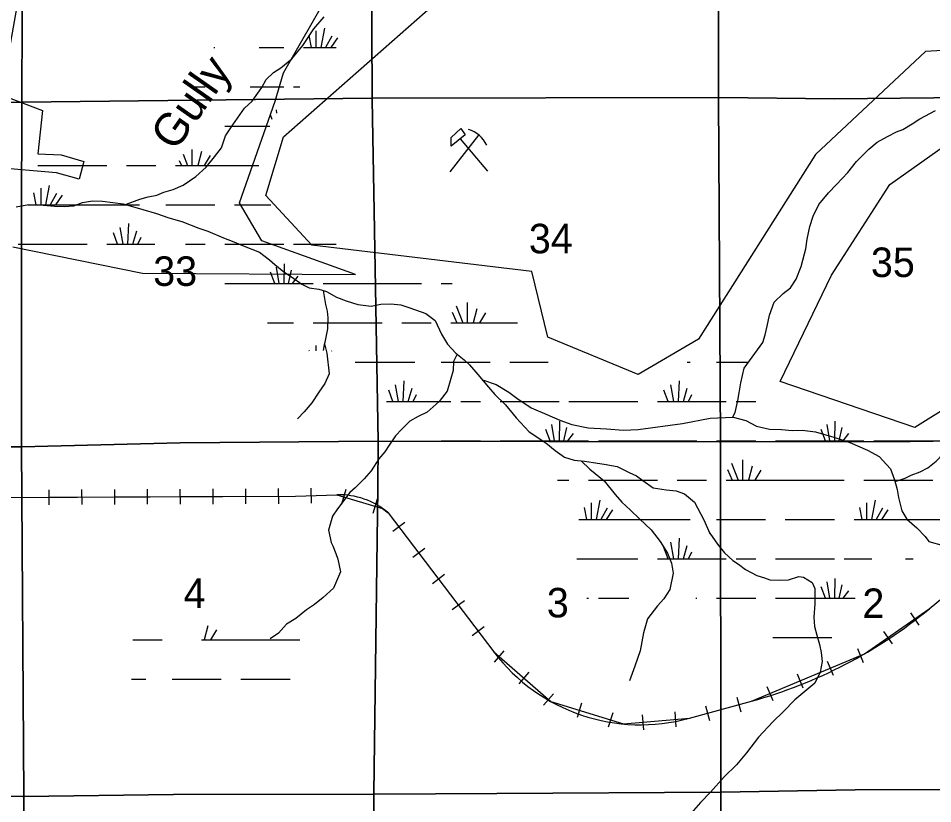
# Model space of a CAD drawing. Extents: x 380424 to 701066, y 1117407 to 1412949.
# Drawn here: x 617031 to 630981, y 1230454 to 1242435 of the extents above; entities that cross this region are included whole.
import ezdxf

# ---------------------------------------------------------------- set-up
doc = ezdxf.new("R2010")
doc.units = 0
for name, color, linetype in [('Culture', 7, 'Continuous'), ('Narrow River Creek and Branch and Slough', 7, 'Continuous'), ('Narrow River Creek and Branch and Slough Text', 7, 'Continuous'), ('Railroads', 7, 'Continuous'), ('Section Lines', 7, 'Continuous'), ('Section Numbers', 7, 'Continuous'), ('State Park', 7, 'Continuous'), ('Strip Mining Area', 7, 'Continuous'), ('Swamps', 7, 'Continuous'), ('Township  and Range lines', 7, 'Continuous')]:
    doc.layers.add(name, color=color, linetype=linetype)

msp = doc.modelspace()

# ---------------------------------------------------------------- linework, layer by layer
at = {"layer": 'Culture'}
for p, q in [((623617, 1240094), (624055, 1240654)), ((623774, 1240595), (624187, 1240103))]:
    msp.add_line(p, q, dxfattribs=at)
msp.add_lwpolyline([(623780, 1240755), (623850, 1240655), (623634, 1240483), (623634, 1240619)], close=True, dxfattribs=at)
msp.add_arc((623784, 1240321), 431, 24.5418, 74.8307, dxfattribs=at)
at = {"layer": 'Narrow River Creek and Branch and Slough'}
for points in [[(618666, 1239597), (618884, 1239676), (619011, 1239712), (619142, 1239739), (619252, 1239781), (619394, 1239823), (619547, 1239891), (619741, 1240023), (619899, 1240165), (620025, 1240322), (620130, 1240459), (620193, 1240643), (620304, 1240811), (620483, 1241064), (620598, 1241169), (620746, 1241379), (620814, 1241500), (620924, 1241610), (621035, 1241679), (621203, 1241815), (621371, 1242021), (621539, 1242273), (621697, 1242457)], [(627926, 1236347), (627969, 1236421), (628006, 1236605), (628027, 1236721), (628053, 1236873), (628106, 1237100), (628390, 1237489), (628427, 1237604), (628453, 1237741), (628490, 1237904), (628563, 1238104), (628700, 1238235), (628810, 1238325), (628900, 1238456), (628973, 1238651), (629026, 1238840), (629047, 1238919), (629063, 1239066), (629105, 1239260), (629157, 1239418), (629242, 1239597), (629389, 1239770), (629515, 1239902), (629688, 1240081), (629820, 1240249), (630004, 1240438), (630135, 1240543), (630293, 1240633), (630430, 1240701), (630524, 1240738), (630666, 1240827), (630782, 1240901), (631024, 1241027)], [(616997, 1239560), (617191, 1239597), (617412, 1239586), (617581, 1239571), (617728, 1239565), (617880, 1239576), (618012, 1239623), (618164, 1239649), (618317, 1239644), (618632, 1239607), (618932, 1239518), (619137, 1239455), (619326, 1239392), (619526, 1239334), (619783, 1239234), (619920, 1239187), (620162, 1239087), (620293, 1239034), (620477, 1238961), (620709, 1238866), (620861, 1238750), (620945, 1238677), (621082, 1238566), (621198, 1238493), (621355, 1238377), (621466, 1238324), (621618, 1238303), (621734, 1238267), (621886, 1238183), (622034, 1238125), (622212, 1238067), (622412, 1238046), (622559, 1238072), (622712, 1238077), (622864, 1238062), (623006, 1238020), (623248, 1237930), (623390, 1237825), (623485, 1237615), (623579, 1237462), (623705, 1237326), (623832, 1237226), (623916, 1237147), (624042, 1237000), (624205, 1236810), (624300, 1236695), (624463, 1236537), (624626, 1236342), (624825, 1236127), (625078, 1235959), (625220, 1235843), (625362, 1235738), (625509, 1235696), (625667, 1235680), (625803, 1235659), (625966, 1235633), (626166, 1235596), (626350, 1235506), (626460, 1235454), (626560, 1235386), (626718, 1235275), (626913, 1235244), (627065, 1235228), (627196, 1235181), (627344, 1235054), (627491, 1234786), (627580, 1234576), (627580, 1234581), (627696, 1234413), (627806, 1234281), (627932, 1234166), (628017, 1234108), (628127, 1234029), (628295, 1233935), (628416, 1233898), (628495, 1233871), (628658, 1233866), (628779, 1233871), (628937, 1233919), (629010, 1233908), (629142, 1233829), (629184, 1233735), (629184, 1233503), (629168, 1233298), (629178, 1233156), (629215, 1233025), (629252, 1232883), (629278, 1232762), (629294, 1232625), (629263, 1232462), (629184, 1232294), (628879, 1232037), (628705, 1231863), (628542, 1231705), (628322, 1231469), (628138, 1231232), (627985, 1231048), (627801, 1230864), (627591, 1230628), (627438, 1230475), (627260, 1230270)], [(621684, 1238282), (621718, 1238067), (621744, 1237967), (621755, 1237867), (621750, 1237699), (621702, 1237468), (621739, 1237326), (621771, 1237010), (621708, 1236863), (621618, 1236731), (621508, 1236568), (621392, 1236432), (621292, 1236327)], [(623726, 1237309), (623669, 1237199), (623663, 1237063), (623627, 1236942), (623574, 1236747), (623453, 1236590), (623269, 1236427), (623132, 1236363), (623006, 1236290), (622880, 1236169), (622785, 1236064), (622691, 1235922), (622622, 1235822), (622533, 1235717), (622412, 1235533), (622307, 1235412), (622170, 1235275), (622091, 1235202), (621902, 1234954), (621823, 1234839), (621765, 1234628), (621802, 1234439), (621829, 1234387), (621876, 1234271), (621907, 1234182), (621944, 1233992), (621839, 1233740), (621681, 1233598), (621550, 1233493), (621429, 1233409), (621266, 1233277), (621124, 1233193), (620998, 1233056), (620872, 1232967)], [(630406, 1235371), (630561, 1235422), (630651, 1235464), (630787, 1235517), (630908, 1235580), (631034, 1235680), (631145, 1235796), (631276, 1235938), (631402, 1236059), (631513, 1236174), (631634, 1236321), (631776, 1236484), (631886, 1236668), (632007, 1236873), (632181, 1237052), (632449, 1237326)], [(624111, 1236919), (624321, 1236847), (624515, 1236731), (624636, 1236642), (624857, 1236495), (625093, 1236390), (625293, 1236306), (625477, 1236237), (625724, 1236190), (626003, 1236174), (626261, 1236153), (626487, 1236164), (627165, 1236253), (627585, 1236337), (627938, 1236348), (628132, 1236300), (628290, 1236211), (628490, 1236169), (628674, 1236164), (628837, 1236148), (628989, 1236153), (629194, 1236127), (629473, 1236043), (629715, 1235964), (629988, 1235848), (630162, 1235748), (630335, 1235564), (630398, 1235396), (630440, 1235249), (630461, 1235123), (630509, 1234923), (630588, 1234797), (630740, 1234660), (630866, 1234529), (630919, 1234455), (631140, 1234392)], [(625618, 1235685), (625751, 1235559), (625966, 1235380), (626134, 1235170), (626240, 1235054), (626371, 1234933), (626508, 1234802), (626686, 1234634), (626823, 1234455), (626934, 1234276), (626997, 1234124), (627023, 1233971), (626970, 1233724), (626881, 1233577), (626781, 1233472), (626629, 1233272), (626566, 1233062), (626518, 1232788), (626434, 1232552), (626355, 1232326)]]:
    msp.add_lwpolyline(points, dxfattribs=at)
at = {"layer": 'Railroads'}
for p, q in [((630929, 1233429), (633600, 1235634)), ((617497, 1235244), (617498, 1235014)), ((617997, 1235246), (617998, 1235016)), ((618497, 1235249), (618498, 1235019)), ((618997, 1235251), (618998, 1235021)), ((619497, 1235253), (619498, 1235023)), ((619997, 1235255), (619998, 1235025)), ((620497, 1235257), (620498, 1235027)), ((620997, 1235260), (620998, 1235030)), ((621494, 1235268), (621500, 1235038)), ((622025, 1235245), (621960, 1235024)), ((622505, 1235102), (622439, 1234882)), ((622673, 1234892), (624284, 1232769)), ((622928, 1234745), (622745, 1234606)), ((623231, 1234347), (623048, 1234208)), ((623533, 1233949), (623350, 1233809)), ((623836, 1233550), (623652, 1233411)), ((630640, 1233368), (630771, 1233179)), ((624138, 1233152), (623955, 1233013)), ((630230, 1233083), (630361, 1232894)), ((624440, 1232786), (624290, 1232613)), ((629833, 1232821), (629922, 1232609)), ((629372, 1232628), (629461, 1232416)), ((624818, 1232459), (624667, 1232285)), ((628911, 1232435), (629000, 1232223)), ((628450, 1232242), (628539, 1232030)), ((625196, 1232131), (625045, 1231958)), ((627994, 1232078), (628055, 1231856)), ((625622, 1231989), (625554, 1231769)), ((627270, 1231759), (628217, 1232020)), ((627512, 1231945), (627573, 1231723)), ((626100, 1231841), (626032, 1231621)), ((626546, 1231811), (626566, 1231582)), ((627044, 1231855), (627064, 1231625))]:
    msp.add_line(p, q, dxfattribs=at)
for points in [[(629878, 1232715), (629941, 1232742), (630929, 1233429), (633600, 1235634), (634446, 1236574)], [(613497, 1235111), (621261, 1235146), (621892, 1235164)], [(613497, 1235111), (619497, 1235138)], [(619497, 1235138), (621261, 1235146), (621892, 1235164), (622588, 1234958), (622673, 1234892), (624284, 1232769), (624365, 1232699)], [(624365, 1232699), (625157, 1232012), (626261, 1231670), (627270, 1231759), (628217, 1232020), (629878, 1232715)]]:
    msp.add_lwpolyline(points, dxfattribs=at)
for centre, radius, start, end in [((621936, 1234037), 1128, 49.2478, 92.2561), ((626279, 1239063), 7306, 285.3856, 309.5353), ((626524, 1234470), 2812, 217.2166, 285.3852)]:
    msp.add_arc(centre, radius, start, end, dxfattribs=at)
at = {"layer": 'Section Lines'}
for points in [[(633021, 1246600), (633038, 1241243), (633025, 1241243), (629477, 1241206), (627725, 1241228), (627715, 1241228), (627704, 1246523)], [(617104, 1246450), (617086, 1241156), (617067, 1241156), (616240, 1241141), (615798, 1241140), (615798, 1241159), (611818, 1241141), (611839, 1246449), (615796, 1246438)], [(622404, 1246496), (622429, 1241217), (617086, 1241156), (617104, 1246450), (617109, 1246451), (622399, 1246496)], [(627704, 1246523), (627715, 1241228), (622439, 1241217), (622429, 1241217), (622404, 1246496)], [(617086, 1241156), (617080, 1239350), (617079, 1235940), (617079, 1235900), (617064, 1235899), (615793, 1235899), (615793, 1235926), (615788, 1235926), (611827, 1235930), (611818, 1241141), (615798, 1241159), (615798, 1241140), (616240, 1241141), (617067, 1241156)], [(622429, 1241217), (622429, 1241193), (622462, 1239492), (622523, 1235985), (619498, 1235958), (617079, 1235900), (617079, 1235940), (617080, 1239350), (617086, 1241156)], [(627715, 1241228), (627743, 1235987), (627743, 1235976), (627728, 1235976), (622523, 1235985), (622462, 1239492), (622429, 1241193), (622429, 1241217), (622439, 1241217)], [(633038, 1241243), (633038, 1241237), (633101, 1236015), (630636, 1235981), (627743, 1235976), (627743, 1235987), (627715, 1241228), (627725, 1241228), (629477, 1241206), (633025, 1241243)], [(622523, 1235985), (622523, 1235981), (622518, 1235256), (622455, 1230611), (622455, 1230598), (619399, 1230594), (617116, 1230564), (617116, 1230581), (617079, 1235900), (619498, 1235958)], [(627743, 1235976), (627749, 1230652), (627749, 1230632), (627742, 1230632), (624330, 1230608), (622460, 1230598), (622455, 1230598), (622455, 1230611), (622518, 1235256), (622523, 1235981), (622523, 1235985), (627728, 1235976)], [(633101, 1236015), (633108, 1230669), (633103, 1230669), (629796, 1230666), (627749, 1230632), (627749, 1230652), (627743, 1235976), (630636, 1235981)], [(617079, 1235900), (617116, 1230581), (617116, 1230564), (617098, 1230564), (615788, 1230591), (615788, 1230586), (611856, 1230581), (611827, 1235612), (611827, 1235930), (615788, 1235926), (615793, 1235926), (615793, 1235899), (617064, 1235899)], [(633108, 1230669), (633108, 1230651), (633085, 1225417), (633085, 1225359), (627758, 1225316), (627753, 1225316), (627753, 1225340), (627736, 1228925), (627749, 1230632), (629796, 1230666), (633103, 1230669)], [(617116, 1230564), (617096, 1225358), (617095, 1225270), (615782, 1225299), (615782, 1225285), (615777, 1225285), (611840, 1225292), (611837, 1225330), (611856, 1230571), (611856, 1230581), (615788, 1230586), (615788, 1230591), (617098, 1230564)], [(622455, 1230598), (622446, 1229510), (622408, 1225273), (622396, 1225273), (617095, 1225270), (617096, 1225358), (617116, 1230564), (619399, 1230594)], [(627749, 1230632), (627736, 1228925), (627753, 1225340), (627753, 1225316), (622408, 1225273), (622446, 1229510), (622455, 1230598), (622460, 1230598), (624330, 1230608), (627742, 1230632)]]:
    msp.add_lwpolyline(points, close=True, dxfattribs=at)
at = {"layer": 'State Park'}
for points in [[(615563, 1246008), (617160, 1245388), (617404, 1245217), (617152, 1243425), (616769, 1241268), (617399, 1241027), (617330, 1240369), (617686, 1240351), (618033, 1240250), (617959, 1239982), (617612, 1240078), (616609, 1240166)], [(616949, 1238947), (618926, 1238547), (622176, 1238526), (620748, 1239039), (620407, 1239622), (620949, 1241172), (621075, 1241605), (622253, 1243655)]]:
    msp.add_lwpolyline(points, dxfattribs=at)
at = {"layer": 'Strip Mining Area'}
for p, q in [((621077, 1240627), (624458, 1243604)), ((632356, 1242010), (630869, 1241929)), ((630869, 1241929), (629192, 1240356)), ((630328, 1239899), (632194, 1241226)), ((620807, 1239734), (621077, 1240627)), ((629192, 1240356), (627407, 1237542)), ((629435, 1238519), (630328, 1239899)), ((621510, 1238976), (620807, 1239734)), ((624864, 1238570), (621510, 1238976)), ((625108, 1237569), (624864, 1238570)), ((628651, 1236896), (629435, 1238519)), ((626487, 1237001), (625108, 1237569)), ((627407, 1237542), (626487, 1237001)), ((631924, 1236950), (630706, 1236192)), ((630706, 1236192), (628651, 1236896))]:
    msp.add_line(p, q, dxfattribs=at)
at = {"layer": 'Swamps'}
for p, q in [((621572, 1242246), (621572, 1241988)), ((621704, 1242282), (621645, 1241988)), ((621463, 1242174), (621500, 1241988)), ((621813, 1242162), (621719, 1241987)), ((620707, 1241988), (620781, 1241988)), ((620781, 1241988), (621081, 1241988)), ((620569, 1241388), (620781, 1241388)), ((620781, 1241388), (621081, 1241388)), ((620181, 1240788), (620781, 1240788)), ((619679, 1240432), (619679, 1240188)), ((619545, 1240361), (619613, 1240188)), ((619824, 1240402), (619771, 1240187)), ((619957, 1240341), (619867, 1240188)), ((617331, 1240188), (618381, 1240188)), ((618681, 1240188), (619131, 1240188)), ((619486, 1240268), (619520, 1240188)), ((617504, 1239882), (617446, 1239588)), ((617263, 1239774), (617300, 1239588)), ((617372, 1239846), (617372, 1239588)), ((617613, 1239762), (617519, 1239587)), ((617698, 1239737), (617598, 1239588)), ((617181, 1239588), (618881, 1239588)), ((619281, 1239588), (620031, 1239588)), ((620331, 1239588), (620781, 1239588)), ((618631, 1238988), (618585, 1239242)), ((618702, 1238988), (618719, 1239304)), ((618779, 1238988), (618837, 1239192)), ((618546, 1238988), (618481, 1239160)), ((618855, 1238988), (618904, 1239096)), ((617031, 1238988), (618081, 1238988)), ((619581, 1238988), (619881, 1238988)), ((620181, 1238988), (620781, 1238988)), ((620781, 1238988), (621081, 1238988)), ((621009, 1238388), (620969, 1238641)), ((621087, 1238388), (621092, 1238691)), ((620946, 1238389), (620880, 1238561)), ((621154, 1238387), (621197, 1238593)), ((621216, 1238387), (621300, 1238501)), ((620181, 1238388), (620781, 1238388)), ((620781, 1238388), (621531, 1238388)), ((621681, 1238388), (623181, 1238388)), ((623879, 1238099), (623879, 1237788)), ((623650, 1237954), (623720, 1237788)), ((623710, 1238050), (623813, 1237788)), ((624024, 1238002), (623971, 1237787)), ((624157, 1237942), (624067, 1237788)), ((621531, 1237788), (622581, 1237788)), ((622881, 1237788), (623331, 1237788)), ((623481, 1237188), (624231, 1237188)), ((624531, 1237188), (624981, 1237188)), ((622831, 1236588), (622785, 1236842)), ((622902, 1236588), (622919, 1236904)), ((627031, 1236588), (626985, 1236842)), ((627102, 1236588), (627119, 1236904)), ((622746, 1236588), (622681, 1236760)), ((622979, 1236588), (623037, 1236792)), ((623055, 1236588), (623104, 1236696)), ((626946, 1236588), (626881, 1236760)), ((627179, 1236588), (627237, 1236792)), ((627255, 1236588), (627304, 1236696)), ((623781, 1236588), (624081, 1236588)), ((624381, 1236588), (624981, 1236588)), ((624981, 1236588), (625281, 1236588)), ((625431, 1236588), (626481, 1236588)), ((626781, 1236588), (627831, 1236588)), ((627981, 1236588), (628281, 1236588)), ((625287, 1235988), (625292, 1236291)), ((629487, 1235988), (629492, 1236291)), ((625146, 1235989), (625080, 1236161)), ((625209, 1235988), (625169, 1236241)), ((625354, 1235987), (625397, 1236193)), ((629346, 1235989), (629280, 1236161)), ((629409, 1235988), (629369, 1236241)), ((629554, 1235987), (629597, 1236193)), ((623481, 1235988), (624081, 1235988)), ((624381, 1235988), (624981, 1235988)), ((624981, 1235988), (625731, 1235988)), ((625416, 1235987), (625500, 1236101)), ((625881, 1235988), (627381, 1235988)), ((627681, 1235988), (628281, 1235988)), ((628581, 1235988), (629181, 1235988)), ((629181, 1235988), (629931, 1235988)), ((629616, 1235987), (629700, 1236101)), ((630081, 1235988), (631581, 1235988)), ((628079, 1235699), (628079, 1235388)), ((627850, 1235554), (627920, 1235388)), ((627910, 1235650), (628013, 1235388)), ((628224, 1235602), (628171, 1235387)), ((628357, 1235542), (628267, 1235388)), ((625731, 1235388), (626781, 1235388)), ((627081, 1235388), (627531, 1235388)), ((627831, 1235388), (629181, 1235388)), ((629181, 1235388), (629631, 1235388)), ((629931, 1235388), (630981, 1235388)), ((625772, 1235046), (625772, 1234788)), ((625904, 1235082), (625845, 1234788)), ((629971, 1235046), (629971, 1234788)), ((630104, 1235082), (630045, 1234788)), ((625663, 1234974), (625700, 1234788)), ((626013, 1234962), (625919, 1234787)), ((626098, 1234937), (625998, 1234788)), ((629863, 1234974), (629900, 1234788)), ((630213, 1234962), (630119, 1234787)), ((630298, 1234937), (630198, 1234788)), ((625581, 1234788), (627281, 1234788)), ((627681, 1234788), (628431, 1234788)), ((628731, 1234788), (629181, 1234788)), ((629181, 1234788), (629481, 1234788)), ((629781, 1234788), (631481, 1234788)), ((627031, 1234188), (626985, 1234442)), ((627102, 1234188), (627119, 1234504)), ((626946, 1234188), (626881, 1234360)), ((627179, 1234188), (627237, 1234392)), ((627255, 1234188), (627304, 1234296)), ((626781, 1234188), (627831, 1234188)), ((627981, 1234188), (628281, 1234188)), ((628581, 1234188), (629181, 1234188)), ((629181, 1234188), (629481, 1234188)), ((629631, 1234188), (630050, 1234188)), ((630565, 1234188), (630681, 1234188)), ((629487, 1233588), (629492, 1233891)), ((629346, 1233589), (629280, 1233761)), ((629409, 1233588), (629369, 1233841)), ((629554, 1233587), (629597, 1233793)), ((629616, 1233587), (629700, 1233701)), ((627681, 1233588), (628281, 1233588)), ((628581, 1233588), (629181, 1233588)), ((619921, 1233166), (619868, 1232952)), ((620054, 1233106), (619964, 1232952)), ((618778, 1232952), (619228, 1232952)), ((619826, 1232952), (620878, 1232952)), ((620878, 1232952), (621328, 1232952)), ((619378, 1232352), (620128, 1232352)), ((620428, 1232352), (620878, 1232352)), ((620878, 1232352), (621178, 1232352))]:
    msp.add_line(p, q, dxfattribs=at)
for points in [[(621898, 1242137), (621798, 1241988)], [(620016, 1241988), (620031, 1241988)], [(621381, 1241988), (621882, 1241988)], [(619706, 1241388), (619881, 1241388)], [(621231, 1241388), (621327, 1241388)], [(620977, 1240988), (620969, 1241041)], [(620906, 1240893), (620880, 1240961)], [(620781, 1240788), (620869, 1240788)], [(619431, 1240188), (620698, 1240188)], [(620781, 1239588), (620885, 1239588)], [(618381, 1238988), (619113, 1238988)], [(621231, 1238988), (621882, 1238988)], [(623481, 1238388), (623651, 1238388)], [(620833, 1237788), (621231, 1237788)], [(623631, 1237788), (624645, 1237788)], [(621463, 1237374), (621466, 1237360)], [(621572, 1237446), (621572, 1237364)], [(621704, 1237482), (621681, 1237366)], [(621813, 1237362), (621811, 1237357)], [(622169, 1237188), (623081, 1237188)], [(624981, 1237188), (625113, 1237188)], [(627237, 1237188), (627281, 1237188)], [(627681, 1237188), (628167, 1237188)], [(622650, 1236588), (623631, 1236588)], [(625256, 1235388), (625431, 1235388)], [(625550, 1234188), (626481, 1234188)], [(625705, 1233588), (625731, 1233588)], [(625881, 1233588), (626344, 1233588)], [(627366, 1233588), (627381, 1233588)], [(629181, 1233588), (629799, 1233588)], [(628544, 1232988), (629181, 1232988)], [(629181, 1232988), (629441, 1232988)], [(618756, 1232352), (618978, 1232352)]]:
    msp.add_lwpolyline(points, dxfattribs=at)
at = {"layer": 'Township  and Range lines'}
for p, q in [((619498, 1235958), (622523, 1235985)), ((622523, 1235985), (627728, 1235976)), ((627728, 1235976), (627743, 1235976)), ((627743, 1235976), (630636, 1235981)), ((630636, 1235981), (633101, 1236015)), ((615793, 1235899), (617064, 1235899)), ((617064, 1235899), (617079, 1235900)), ((617079, 1235900), (619498, 1235958))]:
    msp.add_line(p, q, dxfattribs=at)

# ---------------------------------------------------------------- texts
at = {"layer": 'Narrow River Creek and Branch and Slough Text'}
msp.add_text('Gully', height=500, rotation=54.9108, dxfattribs=at).set_placement((619425, 1240389))
at = {"layer": 'Section Numbers'}
for s, p in [('34', (624820, 1238850)), ('35', (630038, 1238488)), ('33', (619089, 1238353)), ('4', (619553, 1233441)), ('3', (625094, 1233296)), ('2', (629908, 1233287))]:
    msp.add_text(s, height=450, rotation=0.0003, dxfattribs=at).set_placement(p)

doc.saveas('drawing.dxf')
